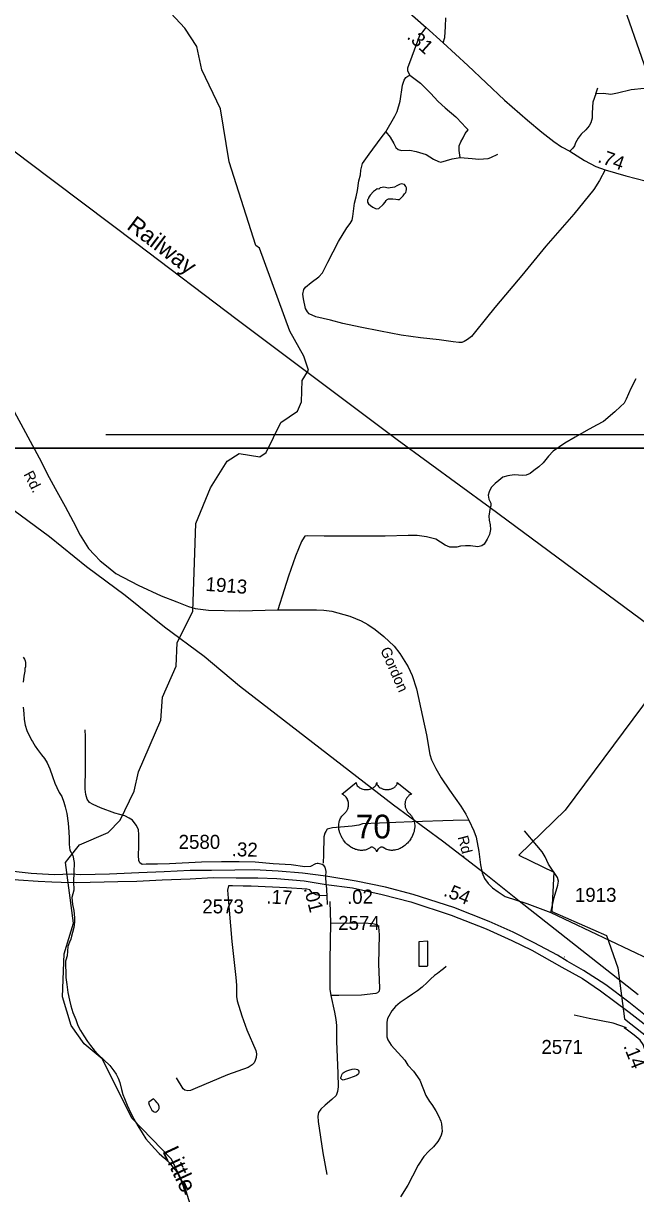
# Model space of a CAD drawing. Extents: x 2082433 to 2279600, y 546599 to 755198.
# Drawn here: x 2179314 to 2184792, y 667810 to 678274 of the extents above; entities that cross this region are included whole.
import ezdxf

# ---------------------------------------------------------------- set-up
doc = ezdxf.new("R2010")
doc.units = 0
for name, color, linetype in [('Exist Boundary Political City Limit New', 7, 'Continuous'), ('Exist Hydrographic Creek Single Shore', 7, 'Continuous'), ('Exist Hydrographic Creek Single Shore Label', 7, 'Continuous'), ('Exist Hydrographic Misc Water Feature', 7, 'Continuous'), ('Exist Railroad Mainline', 7, 'Continuous'), ('Exist Railroad Mainline Label', 7, 'Continuous'), ('Exist Road Non-System Type 51', 7, 'Continuous'), ('Exist Road Primary US Divided Attributed', 7, 'Continuous'), ('Exist Road Primary US Mileage Hundredths English Label', 7, 'Continuous'), ('Exist Road Primary US Shield CELL', 7, 'Continuous'), ('Exist Road Primary US Shield Number Label', 7, 'Continuous'), ('Exist Road Secondary Mileage Hundredths English Label', 7, 'Continuous'), ('Exist Road Secondary Type 51 Attributed', 7, 'Continuous'), ('Exist Road Secondary Type 51 Label', 7, 'Continuous'), ('Exist Road Secondary Type 51 Number Label', 7, 'Continuous'), ('Exist Utilities Electrical Transmission Line', 7, 'Continuous'), ('Map Preparation Boundary City Limit Buffer Line', 7, 'Continuous'), ('Map Preparation Inset Cut Line', 7, 'Continuous')]:
    doc.layers.add(name, color=color, linetype=linetype)

msp = doc.modelspace()

# ---------------------------------------------------------------- linework, layer by layer
at = {"layer": 'Exist Boundary Political City Limit New'}
msp.add_lwpolyline([(2185201, 672633), (2184162, 671239), (2183746, 670837), (2184061, 670683), (2184041, 670334), (2184531, 670119), (2184632, 669830), (2184692, 669374), (2185932, 668396)], dxfattribs=at)
at = {"layer": 'Exist Hydrographic Creek Single Shore'}
msp.add_lwpolyline([(2180868, 667513), (2180758, 667870), (2180640, 668118), (2180288, 668483), (2180018, 669016), (2179859, 669148), (2179742, 669314), (2179665, 669571), (2179680, 669955), (2179761, 670229), (2179692, 670771), (2179725, 670813)], dxfattribs=at)
at = {"layer": 'Exist Hydrographic Misc Water Feature'}
for points in [[(2179725, 670813), (2179816, 670930), (2180073, 671039), (2180181, 671148), (2180305, 671408), (2180345, 671581), (2180543, 672043), (2180558, 672250), (2180682, 672526), (2180689, 672736), (2180829, 673018), (2180858, 673802), (2180989, 674120), (2181138, 674360), (2181246, 674427), (2181429, 674397), (2181487, 674438), (2181619, 674705), (2181768, 674806), (2181801, 674891), (2181808, 675081), (2181866, 675172), (2181824, 675297), (2181698, 675523), (2181427, 676263), (2181394, 676287), (2181156, 677036), (2181079, 677510), (2180910, 677858), (2180867, 678066), (2180758, 678232), (2180423, 678596)], [(2182495, 676792), (2182479, 676794), (2182465, 676783), (2182447, 676771), (2182417, 676737), (2182405, 676719), (2182398, 676703), (2182394, 676695), (2182392, 676675), (2182402, 676661), (2182420, 676645), (2182442, 676631), (2182460, 676621), (2182470, 676615), (2182494, 676620), (2182532, 676654), (2182550, 676676), (2182560, 676690), (2182568, 676698), (2182582, 676706), (2182593, 676704), (2182621, 676704), (2182648, 676701), (2182665, 676699), (2182678, 676700), (2182691, 676711), (2182712, 676733), (2182725, 676749), (2182735, 676763), (2182739, 676773), (2182743, 676789), (2182743, 676803), (2182737, 676817), (2182723, 676833), (2182709, 676837), (2182693, 676838), (2182679, 676832), (2182655, 676822), (2182635, 676810), (2182579, 676800), (2182553, 676808), (2182537, 676810), (2182525, 676808), (2182505, 676804), (2182495, 676792)], [(2179312, 672607), (2179323, 672589), (2179330, 672573), (2179332, 672558), (2179334, 672532), (2179332, 672519), (2179328, 672505), (2179327, 672483), (2179319, 672437), (2179313, 672384)], [(2179312, 672161), (2179317, 672104), (2179321, 672049), (2179331, 671998), (2179345, 671952), (2179386, 671866), (2179394, 671854), (2179418, 671812), (2179440, 671780), (2179477, 671735), (2179503, 671701), (2179527, 671661), (2179551, 671607), (2179574, 671539), (2179596, 671481), (2179612, 671442), (2179635, 671396), (2179657, 671360), (2179675, 671310), (2179687, 671268), (2179703, 671208), (2179714, 671124), (2179720, 671044), (2179725, 670988), (2179723, 670934), (2179727, 670904)], [(2179727, 670904), (2179729, 670882), (2179757, 670834), (2179767, 670772), (2179766, 670682), (2179763, 670600), (2179766, 670523), (2179748, 670459), (2179754, 670396), (2179764, 670343), (2179771, 670275), (2179771, 670243), (2179769, 670211), (2179765, 670189), (2179754, 670145), (2179745, 670113), (2179738, 670085), (2179728, 670058), (2179712, 670019), (2179707, 669936), (2179693, 669898), (2179691, 669888), (2179691, 669852), (2179691, 669843), (2179693, 669794), (2179693, 669742), (2179702, 669681), (2179712, 669609), (2179727, 669541), (2179737, 669489), (2179757, 669429), (2179782, 669367), (2179802, 669313), (2179826, 669269), (2179856, 669222), (2179889, 669170), (2179915, 669134), (2179947, 669092), (2179984, 669055), (2180088, 668955), (2180124, 668909), (2180144, 668877), (2180162, 668843), (2180177, 668804), (2180193, 668740), (2180205, 668696), (2180218, 668660), (2180242, 668600), (2180276, 668530)], [(2182932, 669849), (2182933, 670067), (2182853, 670062), (2182852, 669844), (2182926, 669845), (2182932, 669849)], [(2183096, 669842), (2183074, 669819), (2183050, 669802), (2183020, 669779), (2182992, 669759), (2182958, 669727), (2182926, 669699), (2182881, 669656), (2182839, 669622), (2182797, 669592), (2182747, 669562), (2182684, 669519), (2182644, 669483), (2182610, 669443), (2182583, 669397), (2182573, 669377), (2182565, 669343), (2182565, 669321), (2182567, 669271), (2182567, 669213), (2182576, 669185), (2182604, 669137), (2182727, 669002), (2182753, 668958), (2182805, 668904), (2182861, 668825), (2182916, 668687), (2182949, 668635), (2182969, 668608), (2183005, 668551), (2183027, 668506), (2183050, 668458), (2183055, 668434), (2183058, 668402), (2183060, 668364), (2183052, 668332), (2183044, 668312), (2183023, 668276), (2182983, 668229), (2182943, 668191), (2182897, 668143), (2182846, 668063), (2182797, 667967), (2182753, 667885), (2182687, 667782)], [(2182255, 668923), (2182277, 668925), (2182293, 668923), (2182303, 668919), (2182311, 668914), (2182315, 668905), (2182316, 668894), (2182314, 668881), (2182308, 668874), (2182296, 668865), (2182274, 668857), (2182224, 668839), (2182184, 668827), (2182174, 668823), (2182164, 668829), (2182155, 668839), (2182155, 668849), (2182160, 668861), (2182162, 668871), (2182168, 668883), (2182175, 668889), (2182184, 668897), (2182209, 668909), (2182225, 668915), (2182255, 668923)], [(2180456, 668569), (2180464, 668555), (2180476, 668547), (2180484, 668541), (2180494, 668539), (2180502, 668541), (2180512, 668548), (2180522, 668560), (2180528, 668572), (2180528, 668588), (2180526, 668599), (2180520, 668612), (2180510, 668623), (2180495, 668639), (2180483, 668651), (2180478, 668657), (2180457, 668643), (2180444, 668635), (2180433, 668625), (2180440, 668605), (2180450, 668581), (2180456, 668569)], [(2180276, 668530), (2180302, 668480), (2180339, 668417), (2180377, 668353), (2180409, 668301), (2180486, 668214), (2180530, 668170), (2180576, 668128), (2180620, 668084), (2180652, 668047), (2180675, 668021), (2180695, 667991), (2180715, 667949), (2180727, 667923), (2180742, 667885), (2180752, 667847), (2180764, 667801)]]:
    msp.add_lwpolyline(points, dxfattribs=at)
at = {"layer": 'Exist Railroad Mainline'}
msp.add_lwpolyline([(2175445, 679973), (2175540, 679905), (2176140, 679466), (2176419, 679246), (2176839, 678934), (2177460, 678464), (2177867, 678162), (2178323, 677817), (2178865, 677408), (2179351, 677043), (2180329, 676307), (2181228, 675626), (2182658, 674554), (2183491, 673944), (2185063, 672782), (2185748, 672274)], dxfattribs=at)
at = {"layer": 'Exist Road Non-System Type 51'}
for p, q in [((2184436, 677643), (2184455, 677697)), ((2182055, 670421), (2182061, 670227)), ((2184155, 669923), (2184153, 669926))]:
    msp.add_line(p, q, dxfattribs=at)
for points in [[(2183070, 678099), (2183085, 678148), (2183092, 678247), (2183093, 678324)], [(2182773, 677812), (2182754, 677849), (2182755, 677878), (2182793, 677981), (2182863, 678174), (2182888, 678200), (2182918, 678236)], [(2182557, 677304), (2182638, 677444), (2182659, 677485), (2182684, 677578), (2182706, 677721), (2182721, 677767), (2182737, 677790), (2182754, 677803), (2182773, 677812)], [(2182773, 677812), (2182867, 677741), (2182957, 677649), (2183026, 677577), (2183087, 677519), (2183184, 677437), (2183240, 677380), (2183268, 677349), (2183294, 677322)], [(2184436, 677643), (2184410, 677571), (2184405, 677524), (2184404, 677468), (2184403, 677428), (2184390, 677385), (2184377, 677358), (2184348, 677322), (2184305, 677282), (2184279, 677247), (2184254, 677205), (2184245, 677180), (2184230, 677157), (2184204, 677131)], [(2185668, 677573), (2185643, 677608), (2185599, 677649), (2185535, 677685), (2185470, 677712), (2185414, 677723), (2185345, 677720), (2185196, 677703), (2185038, 677684), (2184942, 677692), (2184869, 677691), (2184751, 677679), (2184631, 677651), (2184570, 677639), (2184504, 677646), (2184436, 677643)], [(2183222, 677076), (2183214, 677136), (2183212, 677179), (2183229, 677214), (2183249, 677251), (2183266, 677288), (2183294, 677322)], [(2184521, 676964), (2184468, 676868), (2184417, 676789), (2184239, 676569), (2183990, 676282), (2183773, 676020), (2183546, 675750), (2183481, 675670), (2183323, 675473), (2183287, 675448), (2183257, 675430), (2183236, 675421), (2183210, 675421), (2183161, 675426), (2183035, 675443), (2182867, 675462), (2182693, 675485), (2182510, 675523), (2182326, 675557), (2182173, 675590), (2182062, 675619), (2181932, 675650), (2181872, 675676), (2181856, 675694), (2181839, 675724), (2181820, 675811), (2181815, 675854), (2181824, 675895), (2181839, 675916), (2181888, 675958), (2181958, 676009), (2181989, 676045), (2182038, 676138), (2182134, 676324), (2182208, 676447), (2182239, 676484), (2182257, 676514), (2182261, 676546), (2182276, 676667), (2182291, 676722), (2182303, 676779), (2182315, 676865), (2182329, 676920), (2182334, 676961), (2182348, 677021), (2182408, 677106), (2182515, 677251), (2182557, 677304)], [(2182557, 677304), (2182597, 677257), (2182628, 677200), (2182646, 677165), (2182667, 677147), (2182697, 677136), (2182772, 677141), (2182829, 677127), (2182919, 677102), (2182984, 677061), (2183027, 677039), (2183050, 677034), (2183150, 677062), (2183222, 677076)], [(2183222, 677076), (2183331, 677065), (2183390, 677061), (2183472, 677065), (2183496, 677075), (2183560, 677106)], [(2184795, 675096), (2184750, 675009), (2184707, 674914), (2184689, 674879), (2184657, 674847), (2184607, 674801), (2184505, 674715), (2184443, 674681), (2184349, 674632), (2184250, 674573), (2184158, 674521), (2184055, 674448), (2184014, 674405), (2183966, 674346), (2183927, 674310), (2183882, 674275), (2183849, 674249), (2183814, 674234), (2183784, 674232), (2183704, 674237), (2183650, 674227), (2183604, 674216), (2183568, 674188), (2183534, 674160), (2183500, 674125), (2183481, 674086), (2183474, 674054), (2183478, 674021), (2183498, 673985), (2183498, 673960), (2183491, 673944)], [(2183491, 673944), (2183478, 673868), (2183482, 673833), (2183492, 673791), (2183494, 673747), (2183485, 673705), (2183464, 673662), (2183437, 673617), (2183416, 673602), (2183379, 673593), (2183316, 673601), (2183269, 673603), (2183225, 673599), (2183193, 673589), (2183169, 673589), (2183130, 673591), (2183089, 673607), (2183004, 673661), (2182920, 673682), (2182837, 673695), (2182758, 673695), (2182550, 673690), (2182273, 673690), (2182006, 673689), (2181854, 673693), (2181833, 673688), (2181826, 673680), (2181801, 673641), (2181749, 673511), (2181687, 673332), (2181648, 673209), (2181590, 673030)], [(2180413, 670755), (2180377, 670754), (2180356, 670767), (2180348, 670790), (2180344, 670834), (2180348, 670918), (2180348, 671019), (2180343, 671065), (2180323, 671106), (2180290, 671149), (2180259, 671168), (2180221, 671187), (2180132, 671211), (2180005, 671260), (2179939, 671288), (2179906, 671308), (2179885, 671336), (2179873, 671378), (2179867, 671426), (2179869, 671619), (2179870, 671897), (2179867, 671956)], [(2183301, 671149), (2183161, 671147), (2182792, 671135), (2182499, 671123), (2182349, 671116), (2182315, 671104), (2182255, 671096), (2182152, 671086), (2182079, 671080), (2182045, 671073), (2182033, 671068), (2182020, 671047), (2182012, 671032), (2182002, 671001), (2182000, 670842), (2181997, 670764)], [(2184033, 670325), (2184063, 670459), (2184096, 670569), (2184101, 670603), (2184092, 670636), (2184013, 670757), (2183982, 670821), (2183957, 670867), (2183909, 670922), (2183798, 671055)], [(2181281, 670559), (2181185, 670563), (2181148, 670563), (2181139, 670524), (2181154, 670346), (2181179, 670065), (2181215, 669743), (2181222, 669675), (2181220, 669620), (2181220, 669572), (2181227, 669535), (2181269, 669401), (2181312, 669274), (2181393, 669091), (2181399, 669061), (2181398, 669026), (2181388, 669001), (2181378, 668980), (2181360, 668962), (2181324, 668937), (2181141, 668871), (2180851, 668749), (2180808, 668732), (2180784, 668730), (2180759, 668735), (2180744, 668747), (2180685, 668844)], [(2182061, 670227), (2182055, 669898), (2182056, 669679), (2182056, 669637), (2182066, 669582)], [(2182061, 670227), (2182361, 670230), (2182440, 670224), (2182476, 670215), (2182492, 670196), (2182497, 670123), (2182492, 669865), (2182501, 669648), (2182497, 669619), (2182484, 669604), (2182468, 669599), (2182338, 669584), (2182137, 669582), (2182066, 669582)], [(2182066, 669582), (2182099, 669432), (2182111, 669366), (2182116, 669313), (2182116, 669170), (2182127, 668886), (2182130, 668765), (2182125, 668724), (2182112, 668688), (2182074, 668651), (2182013, 668600), (2181976, 668566), (2181956, 668536), (2181949, 668502), (2181951, 668454), (2181994, 668175), (2182028, 667981)], [(2184712, 669291), (2184590, 669333), (2184378, 669376), (2184241, 669407)]]:
    msp.add_lwpolyline(points, dxfattribs=at)
at = {"layer": 'Exist Road Primary US Divided Attributed'}
for points in [[(2182020, 670650), (2181810, 670676), (2181595, 670694), (2181378, 670705), (2181207, 670703), (2180998, 670700), (2180807, 670698), (2180575, 670686), (2180346, 670678), (2180085, 670667), (2179827, 670662), (2179742, 670665), (2179591, 670661), (2179484, 670667), (2179384, 670673), (2179146, 670699), (2178889, 670730), (2178617, 670767), (2178428, 670806), (2178209, 670864), (2178057, 670921), (2177934, 670981), (2177786, 671045)], [(2177763, 670980), (2177855, 670931), (2178027, 670864), (2178156, 670813), (2178374, 670751), (2178517, 670712), (2178654, 670688), (2178828, 670665), (2179032, 670640), (2179269, 670615), (2179445, 670603), (2179567, 670599), (2179651, 670596), (2179788, 670592), (2180160, 670602), (2180329, 670605), (2180556, 670615), (2180805, 670626), (2181013, 670636), (2181217, 670635), (2181413, 670635), (2181581, 670629), (2181826, 670606), (2182022, 670575)], [(2185254, 669093), (2185117, 669216), (2184939, 669356), (2184731, 669522), (2184526, 669676), (2184327, 669805), (2184180, 669889), (2184093, 669941), (2183885, 670052), (2183695, 670148), (2183482, 670243), (2183166, 670369), (2182802, 670486), (2182553, 670550), (2182292, 670605), (2182020, 670650)], [(2182022, 670575), (2182258, 670543), (2182525, 670486), (2182780, 670419), (2183143, 670301), (2183455, 670179), (2183684, 670074), (2183864, 669987), (2184132, 669836), (2184316, 669733), (2184477, 669624), (2184734, 669433), (2185084, 669160), (2185226, 669025)]]:
    msp.add_lwpolyline(points, dxfattribs=at)
at = {"layer": 'Exist Road Primary US Shield CELL'}
msp.add_lwpolyline([(2182292, 671485), (2182292, 671480), (2182294, 671473), (2182294, 671470), (2182297, 671464), (2182302, 671456), (2182309, 671449), (2182317, 671443), (2182322, 671439), (2182331, 671435), (2182341, 671431), (2182352, 671427), (2182363, 671425), (2182375, 671424), (2182388, 671424), (2182401, 671425), (2182415, 671427), (2182422, 671429), (2182430, 671432), (2182437, 671435), (2182444, 671439), (2182451, 671443), (2182455, 671446), (2182462, 671453), (2182468, 671459), (2182470, 671463), (2182472, 671467), (2182475, 671475), (2182475, 671478), (2182476, 671485), (2182476, 671479), (2182477, 671475), (2182478, 671472), (2182479, 671468), (2182482, 671462), (2182485, 671458), (2182491, 671451), (2182495, 671448), (2182498, 671445), (2182507, 671439), (2182517, 671434), (2182522, 671432), (2182527, 671430), (2182533, 671428), (2182540, 671426), (2182547, 671425), (2182554, 671424), (2182561, 671424), (2182566, 671424), (2182573, 671424), (2182580, 671424), (2182586, 671425), (2182594, 671426), (2182600, 671427), (2182607, 671429), (2182614, 671432), (2182620, 671434), (2182628, 671439), (2182635, 671443), (2182640, 671446), (2182645, 671452), (2182651, 671458), (2182654, 671462), (2182656, 671467), (2182658, 671472), (2182659, 671477), (2182660, 671481), (2182660, 671485), (2182789, 671383), (2182785, 671382), (2182779, 671378), (2182773, 671375), (2182764, 671369), (2182760, 671365), (2182757, 671362), (2182753, 671358), (2182750, 671354), (2182746, 671349), (2182743, 671344), (2182740, 671338), (2182737, 671333), (2182733, 671323), (2182731, 671317), (2182730, 671311), (2182729, 671300), (2182728, 671294), (2182728, 671289), (2182729, 671283), (2182729, 671277), (2182730, 671272), (2182731, 671267), (2182733, 671261), (2182735, 671253), (2182738, 671247), (2182744, 671235), (2182751, 671224), (2182757, 671218), (2182762, 671212), (2182770, 671205), (2182774, 671202), (2182779, 671197), (2182787, 671187), (2182790, 671183), (2182794, 671178), (2182797, 671173), (2182800, 671167), (2182802, 671163), (2182807, 671152), (2182810, 671141), (2182811, 671135), (2182814, 671123), (2182815, 671116), (2182816, 671104), (2182816, 671089), (2182815, 671075), (2182812, 671059), (2182810, 671049), (2182806, 671037), (2182803, 671027), (2182797, 671013), (2182792, 671002), (2182785, 670990), (2182781, 670982), (2182775, 670974), (2182769, 670965), (2182761, 670955), (2182751, 670944), (2182743, 670937), (2182733, 670928), (2182727, 670923), (2182719, 670916), (2182707, 670908), (2182695, 670902), (2182685, 670896), (2182676, 670893), (2182665, 670888), (2182646, 670883), (2182639, 670882), (2182631, 670880), (2182623, 670880), (2182616, 670879), (2182606, 670879), (2182596, 670880), (2182586, 670881), (2182577, 670883), (2182566, 670886), (2182557, 670890), (2182548, 670895), (2182532, 670905), (2182527, 670907), (2182525, 670908), (2182518, 670908), (2182513, 670907), (2182507, 670905), (2182503, 670903), (2182498, 670900), (2182495, 670897), (2182490, 670893), (2182487, 670889), (2182485, 670886), (2182480, 670879), (2182479, 670876), (2182477, 670872), (2182476, 670865), (2182474, 670873), (2182471, 670879), (2182469, 670883), (2182466, 670887), (2182461, 670892), (2182457, 670896), (2182452, 670900), (2182447, 670903), (2182443, 670905), (2182439, 670907), (2182435, 670908), (2182431, 670908), (2182428, 670908), (2182423, 670907), (2182418, 670903), (2182412, 670899), (2182406, 670896), (2182399, 670892), (2182394, 670889), (2182388, 670887), (2182380, 670884), (2182372, 670882), (2182364, 670881), (2182357, 670880), (2182349, 670879), (2182343, 670879), (2182335, 670879), (2182329, 670879), (2182321, 670880), (2182311, 670881), (2182303, 670883), (2182294, 670886), (2182286, 670888), (2182276, 670892), (2182265, 670897), (2182257, 670901), (2182244, 670908), (2182229, 670919), (2182217, 670928), (2182209, 670936), (2182197, 670948), (2182190, 670956), (2182178, 670971), (2182171, 670981), (2182166, 670989), (2182160, 671002), (2182156, 671009), (2182151, 671021), (2182147, 671031), (2182144, 671041), (2182142, 671047), (2182140, 671058), (2182138, 671066), (2182137, 671077), (2182136, 671088), (2182136, 671099), (2182136, 671107), (2182137, 671117), (2182139, 671128), (2182141, 671137), (2182143, 671144), (2182146, 671152), (2182149, 671161), (2182153, 671169), (2182157, 671177), (2182163, 671184), (2182168, 671191), (2182174, 671198), (2182181, 671204), (2182187, 671209), (2182195, 671217), (2182199, 671221), (2182203, 671227), (2182207, 671233), (2182210, 671238), (2182214, 671245), (2182216, 671251), (2182219, 671260), (2182221, 671266), (2182222, 671274), (2182223, 671281), (2182224, 671290), (2182223, 671298), (2182222, 671307), (2182221, 671315), (2182219, 671323), (2182215, 671331), (2182213, 671337), (2182208, 671346), (2182202, 671354), (2182196, 671360), (2182191, 671366), (2182185, 671370), (2182180, 671374), (2182174, 671378), (2182167, 671381), (2182163, 671382)], close=True, dxfattribs=at)
at = {"layer": 'Exist Road Secondary Type 51 Attributed'}
for points in [[(2182697, 678432), (2182918, 678236), (2183070, 678099), (2183292, 677896), (2183620, 677587), (2183825, 677410), (2183953, 677302), (2184061, 677219), (2184130, 677171), (2184204, 677131), (2184335, 677047), (2184436, 676994), (2184521, 676964), (2184704, 676911), (2184890, 676862)], [(2179230, 674804), (2179455, 674390), (2179546, 674214), (2179597, 674115), (2179687, 673955), (2179758, 673819), (2179822, 673699), (2179898, 673578), (2179949, 673522), (2180002, 673469), (2180073, 673411), (2180140, 673356), (2180340, 673251), (2180546, 673156), (2180687, 673102), (2180791, 673060), (2180851, 673042), (2180971, 673026), (2181250, 673022), (2181590, 673030), (2181840, 673030), (2181936, 673030), (2182001, 673027), (2182073, 673018), (2182235, 672973), (2182336, 672932), (2182395, 672898), (2182463, 672855), (2182540, 672792), (2182631, 672705), (2182682, 672640), (2182728, 672567), (2182758, 672520), (2182794, 672444), (2182832, 672324), (2182884, 672076), (2182920, 671912), (2182952, 671738), (2182967, 671689), (2183004, 671612), (2183051, 671528), (2183128, 671419), (2183228, 671276), (2183274, 671203), (2183301, 671149), (2183345, 671054), (2183366, 670997), (2183390, 670870), (2183405, 670750), (2183419, 670678), (2183440, 670627), (2183473, 670584), (2183511, 670544), (2183562, 670508), (2183626, 670468), (2183819, 670403), (2184033, 670325), (2185440, 669656)], [(2182020, 670650), (2182022, 670691), (2182013, 670730), (2182002, 670745), (2181986, 670754), (2181953, 670763), (2181942, 670761), (2181929, 670758), (2181882, 670736), (2181832, 670732), (2181711, 670750), (2181548, 670760), (2181388, 670773), (2181244, 670777), (2181088, 670777), (2180908, 670774), (2180622, 670760), (2180515, 670755), (2180413, 670755)], [(2182022, 670575), (2182020, 670650)], [(2182029, 670473), (2181964, 670475), (2181934, 670482), (2181898, 670499), (2181878, 670526), (2181849, 670531), (2181668, 670543), (2181351, 670559), (2181281, 670559)], [(2182022, 670575), (2182029, 670473)], [(2182029, 670473), (2182032, 670394)], [(2185122, 668738), (2185064, 668770), (2185039, 668786), (2185018, 668804), (2184981, 668855), (2184954, 668898), (2184911, 669009), (2184882, 669081), (2184859, 669143), (2184832, 669183), (2184780, 669226), (2184720, 669273), (2184691, 669293)]]:
    msp.add_lwpolyline(points, dxfattribs=at)
at = {"layer": 'Exist Utilities Electrical Transmission Line'}
for points in [[(2184694, 678408), (2184996, 677538)], [(2184815, 669586), (2183749, 670425), (2183438, 670675), (2183064, 670961), (2182626, 671283), (2181247, 672349), (2180931, 672613), (2180576, 672876), (2180225, 673158), (2179879, 673416), (2179548, 673684), (2179227, 673917)]]:
    msp.add_lwpolyline(points, dxfattribs=at)
at = {"layer": 'Map Preparation Boundary City Limit Buffer Line'}
msp.add_lwpolyline([(2185201, 672633), (2184162, 671239), (2183746, 670837), (2184061, 670683), (2184041, 670334), (2184531, 670119), (2184632, 669830), (2184692, 669374), (2185932, 668396)], dxfattribs=at)
at = {"layer": 'Map Preparation Inset Cut Line'}
msp.add_line((2185171, 674594), (2180052, 674594), dxfattribs=at)
for points in [[(2151730, 712771), (2168819, 718725), (2222520, 718725), (2222520, 690020), (2207311, 690017), (2207311, 674477), (2146836, 674477), (2146836, 703814)], [(2179109, 674477), (2254792, 674477), (2254792, 645771), (2239583, 645768), (2239583, 630228), (2179109, 630228)]]:
    msp.add_lwpolyline(points, close=True, dxfattribs=at)

# ---------------------------------------------------------------- texts
at = {"layer": 'Exist Hydrographic Creek Single Shore Label'}
msp.add_text('Little', height=150, rotation=294.918, dxfattribs=at).set_placement((2180555, 668190))
at = {"layer": 'Exist Railroad Mainline Label'}
msp.add_text('Railway', height=150, rotation=322.8896, dxfattribs=at).set_placement((2180230, 676443))
at = {"layer": 'Exist Road Primary US Mileage Hundredths English Label'}
msp.add_text('.54', height=125, rotation=338.2436, dxfattribs=at).set_placement((2183066, 670476))
at = {"layer": 'Exist Road Primary US Shield Number Label'}
msp.add_text('70', height=212.5, dxfattribs=at).set_placement((2182288, 670986))
at = {"layer": 'Exist Road Secondary Mileage Hundredths English Label'}
for s, rotation, p in [('.31', 317.953, (2182739, 678145)), ('.74', 340.2295, (2184446, 677036)), ('.32', 358.4701, (2181177, 670828)), ('.17', 357.2224, (2181486, 670405)), ('.01', 284.4732, (2181822, 670539)), ('.02', 1.0066, (2182211, 670400)), ('.14', 291.4898, (2184681, 669130))]:
    msp.add_text(s, height=125, rotation=rotation, dxfattribs=at).set_placement(p)
at = {"layer": 'Exist Road Secondary Type 51 Label'}
for s, rotation, p in [('Rd.', 297.1332, (2179313, 674243)), ('Gordon', 293.8713, (2182505, 672672)), ('Rd.', 284.6317, (2183199, 670998))]:
    msp.add_text(s, height=95, rotation=rotation, dxfattribs=at).set_placement(p)
at = {"layer": 'Exist Road Secondary Type 51 Number Label'}
msp.add_text('1913', height=125, rotation=355.813, dxfattribs=at).set_placement((2180941, 673200))
for s, p in [('2580', (2180703, 670893)), ('1913', (2184249, 670419)), ('2573', (2180915, 670316)), ('2574', (2182131, 670168)), ('2571', (2183949, 669059))]:
    msp.add_text(s, height=125, dxfattribs=at).set_placement(p)

doc.saveas('drawing.dxf')
